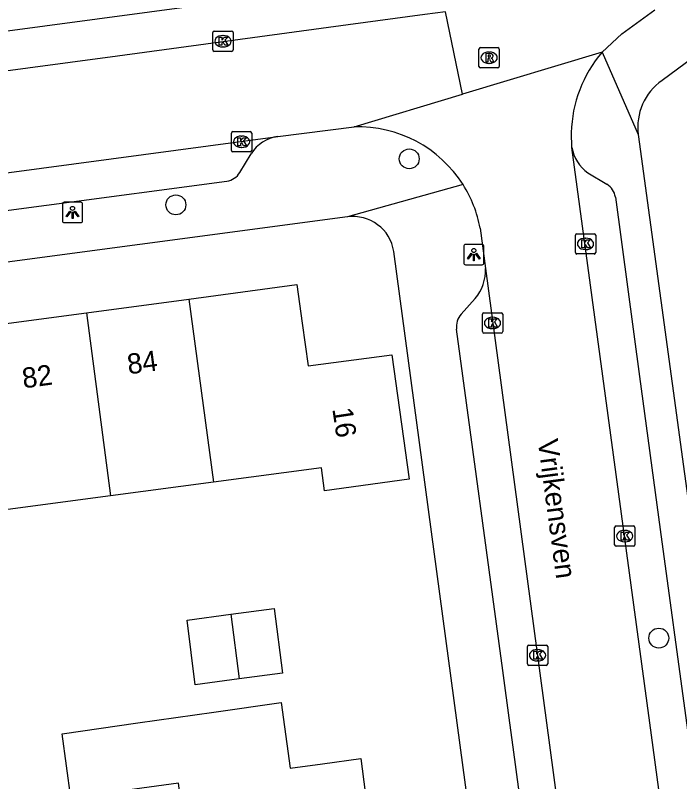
# Model space of a CAD drawing. Extents: x 163427 to 164190, y 380331 to 381641.
# Drawn here: x 163625.2 to 163657.89, y 381247.11 to 381284.84 of the extents above; entities that cross this region are included whole.
import ezdxf

# ---------------------------------------------------------------- set-up
doc = ezdxf.new("R2010")
doc.units = 0
for name, color, linetype in [('IMGEO_Boom', 7, 'Continuous'), ('IMGEO_Kolk', 7, 'Continuous'), ('IMGEO_Lichtpunt', 7, 'Continuous'), ('IMGEO_Openbare_ruimte_label', 7, 'Continuous'), ('IMGEO_Pand', 7, 'Continuous'), ('IMGEO_Pand_nummerreeks', 7, 'Continuous'), ('IMGEO_Rijbaan_lokaal_open', 7, 'Continuous'), ('IMGEO_Rioolput', 7, 'Continuous'), ('IMGEO_Voetpad_open', 7, 'Continuous')]:
    doc.layers.add(name, color=color, linetype=linetype)

msp = doc.modelspace()

# ---------------------------------------------------------------- linework, layer by layer
at = {"layer": 'IMGEO_Boom'}
for centre in [(163644.582, 381277.771), (163633.098, 381275.505), (163656.865, 381254.176)]:
    msp.add_circle(centre, 0.489, dxfattribs=at)
at = {"layer": 'IMGEO_Kolk'}
for p, q in [((163634.915, 381283.136), (163634.915, 381283.988)), ((163634.99, 381284.062), (163635.842, 381284.062)), ((163635.403, 381283.842), (163635.428, 381283.842)), ((163635.916, 381283.988), (163635.916, 381283.136)), ((163635.842, 381283.062), (163634.99, 381283.062)), ((163635.426, 381283.282), (163635.401, 381283.282)), ((163635.829, 381278.186), (163635.829, 381279.038)), ((163635.904, 381279.112), (163636.756, 381279.112)), ((163636.317, 381278.892), (163636.342, 381278.892)), ((163636.83, 381279.038), (163636.83, 381278.186)), ((163636.756, 381278.112), (163635.904, 381278.112)), ((163636.34, 381278.332), (163636.315, 381278.332)), ((163652.757, 381273.16), (163652.757, 381274.012)), ((163652.832, 381274.086), (163653.684, 381274.086)), ((163653.758, 381274.012), (163653.758, 381273.16)), ((163653.245, 381273.866), (163653.27, 381273.866)), ((163653.268, 381273.306), (163653.243, 381273.306)), ((163653.684, 381273.086), (163652.832, 381273.086)), ((163648.18, 381269.265), (163648.18, 381270.117)), ((163648.255, 381270.191), (163649.107, 381270.191)), ((163649.181, 381270.117), (163649.181, 381269.265)), ((163648.668, 381269.971), (163648.693, 381269.971)), ((163648.691, 381269.411), (163648.666, 381269.411)), ((163649.107, 381269.191), (163648.255, 381269.191)), ((163654.689, 381258.773), (163654.689, 381259.625)), ((163654.764, 381259.699), (163655.616, 381259.699)), ((163655.69, 381259.625), (163655.69, 381258.773)), ((163655.177, 381259.479), (163655.202, 381259.479)), ((163655.2, 381258.919), (163655.175, 381258.919)), ((163655.616, 381258.699), (163654.764, 381258.699)), ((163650.396, 381252.906), (163650.396, 381253.758)), ((163650.471, 381253.832), (163651.323, 381253.832)), ((163650.884, 381253.612), (163650.909, 381253.612)), ((163651.397, 381253.758), (163651.397, 381252.906)), ((163651.323, 381252.832), (163650.471, 381252.832)), ((163650.907, 381253.052), (163650.882, 381253.052))]:
    msp.add_line(p, q, dxfattribs=at)
for points in [[(163634.915, 381283.136), (163634.915, 381283.988)], [(163634.99, 381284.062), (163635.842, 381284.062)], [(163635.236, 381283.762), (163635.359, 381283.762), (163635.359, 381283.611), (163635.489, 381283.762), (163635.653, 381283.762), (163635.507, 381283.611), (163635.66, 381283.362), (163635.508, 381283.362), (163635.423, 381283.526), (163635.359, 381283.459), (163635.359, 381283.362), (163635.236, 381283.362), (163635.236, 381283.762)], [(163635.916, 381283.988), (163635.916, 381283.136)], [(163635.842, 381283.062), (163634.99, 381283.062)], [(163635.829, 381278.186), (163635.829, 381279.038)], [(163635.904, 381279.112), (163636.756, 381279.112)], [(163636.15, 381278.812), (163636.273, 381278.812), (163636.273, 381278.661), (163636.403, 381278.812), (163636.567, 381278.812), (163636.421, 381278.661), (163636.574, 381278.412), (163636.422, 381278.412), (163636.337, 381278.576), (163636.273, 381278.509), (163636.273, 381278.412), (163636.15, 381278.412), (163636.15, 381278.812)], [(163636.83, 381279.038), (163636.83, 381278.186)], [(163636.756, 381278.112), (163635.904, 381278.112)], [(163652.757, 381273.16), (163652.757, 381274.012)], [(163652.832, 381274.086), (163653.684, 381274.086)], [(163653.758, 381274.012), (163653.758, 381273.16)], [(163653.078, 381273.786), (163653.201, 381273.786), (163653.201, 381273.635), (163653.331, 381273.786), (163653.495, 381273.786), (163653.349, 381273.635), (163653.502, 381273.386), (163653.35, 381273.386), (163653.265, 381273.55), (163653.201, 381273.483), (163653.201, 381273.386), (163653.078, 381273.386), (163653.078, 381273.786)], [(163653.684, 381273.086), (163652.832, 381273.086)], [(163648.18, 381269.265), (163648.18, 381270.117)], [(163648.255, 381270.191), (163649.107, 381270.191)], [(163649.181, 381270.117), (163649.181, 381269.265)], [(163648.501, 381269.891), (163648.624, 381269.891), (163648.624, 381269.74), (163648.754, 381269.891), (163648.918, 381269.891), (163648.772, 381269.74), (163648.925, 381269.491), (163648.773, 381269.491), (163648.688, 381269.655), (163648.624, 381269.588), (163648.624, 381269.491), (163648.501, 381269.491), (163648.501, 381269.891)], [(163649.107, 381269.191), (163648.255, 381269.191)], [(163654.689, 381258.773), (163654.689, 381259.625)], [(163654.764, 381259.699), (163655.616, 381259.699)], [(163655.69, 381259.625), (163655.69, 381258.773)], [(163655.01, 381259.399), (163655.133, 381259.399), (163655.133, 381259.248), (163655.263, 381259.399), (163655.427, 381259.399), (163655.281, 381259.248), (163655.434, 381258.999), (163655.282, 381258.999), (163655.197, 381259.163), (163655.133, 381259.096), (163655.133, 381258.999), (163655.01, 381258.999), (163655.01, 381259.399)], [(163655.616, 381258.699), (163654.764, 381258.699)], [(163650.396, 381252.906), (163650.396, 381253.758)], [(163650.471, 381253.832), (163651.323, 381253.832)], [(163650.717, 381253.532), (163650.84, 381253.532), (163650.84, 381253.381), (163650.97, 381253.532), (163651.134, 381253.532), (163650.988, 381253.381), (163651.141, 381253.132), (163650.989, 381253.132), (163650.904, 381253.296), (163650.84, 381253.229), (163650.84, 381253.132), (163650.717, 381253.132), (163650.717, 381253.532)], [(163651.397, 381253.758), (163651.397, 381252.906)], [(163651.323, 381252.832), (163650.471, 381252.832)]]:
    msp.add_lwpolyline(points, dxfattribs=at)
for centre, start, end in [((163634.992, 381283.986), 91.552, 178.448), ((163634.992, 381283.986), 91.552, 178.448), ((163635.84, 381283.986), 1.552, 88.448), ((163635.84, 381283.986), 1.552, 88.448), ((163634.992, 381283.138), 181.552, 268.448), ((163634.992, 381283.138), 181.552, 268.448), ((163635.84, 381283.138), 271.552, 358.448), ((163635.84, 381283.138), 271.552, 358.448), ((163635.906, 381279.036), 91.552, 178.448), ((163635.906, 381279.036), 91.552, 178.448), ((163636.754, 381279.036), 1.552, 88.448), ((163636.754, 381279.036), 1.552, 88.448), ((163635.906, 381278.188), 181.552, 268.448), ((163635.906, 381278.188), 181.552, 268.448), ((163636.754, 381278.188), 271.552, 358.448), ((163636.754, 381278.188), 271.552, 358.448), ((163652.834, 381274.01), 91.552, 178.448), ((163652.834, 381274.01), 91.552, 178.448), ((163653.682, 381274.01), 1.552, 88.448), ((163653.682, 381274.01), 1.552, 88.448), ((163652.834, 381273.162), 181.552, 268.448), ((163652.834, 381273.162), 181.552, 268.448), ((163653.682, 381273.162), 271.552, 358.448), ((163653.682, 381273.162), 271.552, 358.448), ((163648.257, 381270.115), 91.552, 178.448), ((163648.257, 381270.115), 91.552, 178.448), ((163649.105, 381270.115), 1.552, 88.448), ((163649.105, 381270.115), 1.552, 88.448), ((163648.257, 381269.267), 181.552, 268.448), ((163648.257, 381269.267), 181.552, 268.448), ((163649.105, 381269.267), 271.552, 358.448), ((163649.105, 381269.267), 271.552, 358.448), ((163654.766, 381259.623), 91.552, 178.448), ((163654.766, 381259.623), 91.552, 178.448), ((163655.614, 381259.623), 1.552, 88.448), ((163655.614, 381259.623), 1.552, 88.448), ((163654.766, 381258.775), 181.552, 268.448), ((163654.766, 381258.775), 181.552, 268.448), ((163655.614, 381258.775), 271.552, 358.448), ((163655.614, 381258.775), 271.552, 358.448), ((163650.473, 381253.756), 91.552, 178.448), ((163650.473, 381253.756), 91.552, 178.448), ((163651.321, 381253.756), 1.552, 88.448), ((163651.321, 381253.756), 1.552, 88.448), ((163650.473, 381252.908), 181.552, 268.448), ((163650.473, 381252.908), 181.552, 268.448), ((163651.321, 381252.908), 271.552, 358.448), ((163651.321, 381252.908), 271.552, 358.448)]:
    msp.add_arc(centre, 0.0765, start, end, dxfattribs=at)
for centre, major_axis, ratio, start_param, end_param in [((163635.402, 381283.562), (-0.387, 0.002), 0.722429, 4.712389, 7.853982), ((163635.427, 381283.562), (-0.39, 0.002), 0.717154, 1.570796, 4.712389), ((163636.316, 381278.612), (-0.387, 0.002), 0.722429, 4.712389, 7.853982), ((163636.341, 381278.612), (-0.39, 0.002), 0.717154, 1.570796, 4.712389), ((163653.244, 381273.586), (-0.387, 0.002), 0.722429, 4.712389, 7.853982), ((163653.269, 381273.586), (-0.39, 0.002), 0.717154, 1.570796, 4.712389), ((163648.667, 381269.691), (-0.387, 0.002), 0.722429, 4.712389, 7.853982), ((163648.692, 381269.691), (-0.39, 0.002), 0.717154, 1.570796, 4.712389), ((163655.176, 381259.199), (-0.387, 0.002), 0.722429, 4.712389, 7.853982), ((163655.201, 381259.199), (-0.39, 0.002), 0.717154, 1.570796, 4.712389), ((163650.883, 381253.332), (-0.387, 0.002), 0.722429, 4.712389, 7.853982), ((163650.908, 381253.332), (-0.39, 0.002), 0.717154, 1.570796, 4.712389)]:
    msp.add_ellipse(centre, major_axis=major_axis, ratio=ratio, start_param=start_param, end_param=end_param, dxfattribs=at)
at = {"layer": 'IMGEO_Lichtpunt'}
for p, q in [((163627.512, 381275.535), (163627.512, 381274.728)), ((163627.512, 381275.535), (163627.512, 381274.728)), ((163628.414, 381275.63), (163627.606, 381275.63)), ((163628.414, 381275.63), (163627.606, 381275.63)), ((163628.508, 381274.728), (163628.508, 381275.535)), ((163628.508, 381274.728), (163628.508, 381275.535)), ((163627.606, 381274.634), (163628.414, 381274.634)), ((163627.606, 381274.634), (163628.414, 381274.634)), ((163648.164, 381273.554), (163647.356, 381273.554)), ((163648.164, 381273.554), (163647.356, 381273.554)), ((163647.262, 381273.459), (163647.262, 381272.652)), ((163647.262, 381273.459), (163647.262, 381272.652)), ((163648.258, 381272.652), (163648.258, 381273.459)), ((163648.258, 381272.652), (163648.258, 381273.459)), ((163647.356, 381272.558), (163648.164, 381272.558)), ((163647.356, 381272.558), (163648.164, 381272.558))]:
    msp.add_line(p, q, dxfattribs=at)
for points in [[(163627.886, 381275.199), (163627.925, 381275.171), (163627.737, 381274.909), (163627.699, 381274.936), (163627.886, 381275.199)], [(163627.988, 381275.151), (163628.035, 381275.151), (163628.035, 381274.829), (163627.988, 381274.829), (163627.988, 381275.151)], [(163628.098, 381275.171), (163628.136, 381275.198), (163628.323, 381274.936), (163628.284, 381274.908), (163628.098, 381275.171)], [(163647.636, 381273.123), (163647.675, 381273.095), (163647.487, 381272.833), (163647.449, 381272.86), (163647.636, 381273.123)], [(163647.738, 381273.075), (163647.785, 381273.075), (163647.785, 381272.753), (163647.738, 381272.753), (163647.738, 381273.075)], [(163647.848, 381273.095), (163647.886, 381273.122), (163648.073, 381272.86), (163648.034, 381272.832), (163647.848, 381273.095)]]:
    msp.add_lwpolyline(points, dxfattribs=at)
for centre in [(163628.011, 381275.333), (163647.761, 381273.257)]:
    msp.add_circle(centre, 0.0994, dxfattribs=at)
for centre, start, end in [((163627.606, 381275.535), 90, 180), ((163627.606, 381275.535), 90, 180), ((163628.414, 381275.535), 0, 90), ((163628.414, 381275.535), 0, 90), ((163627.606, 381274.728), 180, 270), ((163627.606, 381274.728), 180, 270), ((163628.414, 381274.728), 270, 0), ((163628.414, 381274.728), 270, 360), ((163647.356, 381273.459), 90, 180), ((163647.356, 381273.459), 90, 180), ((163648.164, 381273.459), 0, 90), ((163648.164, 381273.459), 0, 90), ((163647.356, 381272.652), 180, 270), ((163647.356, 381272.652), 180, 270), ((163648.164, 381272.652), 270, 0), ((163648.164, 381272.652), 270, 360)]:
    msp.add_arc(centre, 0.0946, start, end, dxfattribs=at)
at = {"layer": 'IMGEO_Pand'}
for points in [[(163633.736, 381270.867), (163639.046, 381271.578), (163639.316, 381269.686), (163639.616, 381267.581), (163643.731, 381268.116), (163644.586, 381262.004), (163640.411, 381261.42), (163640.26, 381262.555), (163634.942, 381261.847)], [(163628.692, 381270.191), (163633.736, 381270.867)], [(163633.736, 381270.867), (163634.942, 381261.847)], [(163623.627, 381269.512), (163628.692, 381270.191)], [(163628.692, 381270.191), (163629.887, 381261.175)], [(163634.942, 381261.847), (163629.887, 381261.175)], [(163629.887, 381261.175), (163624.831, 381260.502)], [(163635.8, 381255.349), (163637.939, 381255.641), (163638.341, 381252.446), (163636.22, 381252.167)], [(163636.22, 381252.167), (163634.048, 381251.881), (163633.651, 381255.056), (163635.8, 381255.349)], [(163635.8, 381255.349), (163636.22, 381252.167)], [(163633.929, 381241.681), (163633.221, 381247.027), (163627.921, 381246.317), (163627.499, 381249.466), (163631.233, 381250), (163634.961, 381250.533), (163638.286, 381251.008), (163638.72, 381247.779), (163640.318, 381247.992), (163642.2, 381248.243), (163642.421, 381246.592), (163643.184, 381246.694), (163643.598, 381243.612), (163642.834, 381243.51), (163642.918, 381242.88)]]:
    msp.add_lwpolyline(points, dxfattribs=at)
at = {"layer": 'IMGEO_Rijbaan_lokaal_open'}
for points in [[(163646.365, 381285.009), (163645.343, 381284.872), (163641.583, 381284.366), (163630.219, 381282.832), (163623.472, 381281.919), (163613.137, 381280.536), (163607.081, 381279.743), (163589.884, 381277.411)], [(163647.21, 381280.954), (163646.365, 381285.009)], [(163654.075, 381283.021), (163655.038, 381283.926), (163656.677, 381285.107)], [(163654.075, 381283.021), (163647.21, 381280.954)], [(163641.866, 381279.344), (163647.21, 381280.954)], [(163638.12, 381278.876), (163641.866, 381279.344)], [(163589.984, 381272.429), (163638.12, 381278.876)], [(163652.592, 381278.335), (163652.56, 381279.061)], [(163660.901, 381216.818), (163656.419, 381250), (163652.592, 381278.335)], [(163648.074, 381274.358), (163648.333, 381272.373)], [(163648.333, 381272.373), (163651.337, 381250), (163656.063, 381214.795)]]:
    msp.add_lwpolyline(points, dxfattribs=at)
for centre, radius, start, end in [((163658.819, 381278.936), 6.261, 139.2714, 178.8573), ((163642.059, 381273.227), 6.12, 32.3535, 91.8058), ((163642.041, 381273.219), 6.139, 10.6931, 32.328)]:
    msp.add_arc(centre, radius, start, end, dxfattribs=at)
at = {"layer": 'IMGEO_Rioolput'}
for p, q in [((163648.014, 381282.323), (163648.014, 381283.175)), ((163648.089, 381283.249), (163648.941, 381283.249)), ((163648.502, 381283.029), (163648.527, 381283.029)), ((163649.015, 381283.175), (163649.015, 381282.323)), ((163648.941, 381282.249), (163648.089, 381282.249)), ((163648.525, 381282.469), (163648.5, 381282.469))]:
    msp.add_line(p, q, dxfattribs=at)
for points in [[(163648.014, 381282.323), (163648.014, 381283.175)], [(163648.089, 381283.249), (163648.941, 381283.249)], [(163648.603, 381282.947), (163648.351, 381282.949), (163648.351, 381282.549)], [(163649.015, 381283.175), (163649.015, 381282.323)], [(163648.351, 381282.549), (163648.475, 381282.549), (163648.475, 381282.711), (163648.486, 381282.711)], [(163648.529, 381282.868), (163648.475, 381282.868), (163648.475, 381282.787)], [(163648.475, 381282.787), (163648.527, 381282.787)], [(163648.533, 381282.682), (163648.604, 381282.549), (163648.744, 381282.549), (163648.679, 381282.675)], [(163648.941, 381282.249), (163648.089, 381282.249)]]:
    msp.add_lwpolyline(points, dxfattribs=at)
for centre, radius, start, end in [((163648.091, 381283.173), 0.0765, 91.552, 178.448), ((163648.091, 381283.173), 0.0765, 91.552, 178.448), ((163648.602, 381282.837), 0.109, 350.3612, 89.416), ((163648.939, 381283.173), 0.0765, 1.552, 88.448), ((163648.939, 381283.173), 0.0765, 1.552, 88.448), ((163648.485, 381282.658), 0.0533, 26.0293, 88.6989), ((163648.511, 381282.976), 0.19, 274.7715, 282.9687), ((163648.535, 381282.772), 0.0964, 77.0061, 93.1865), ((163648.549, 381282.829), 0.0378, 276.6634, 79.6772), ((163648.6, 381282.837), 0.112, 277.5842, 350.9817), ((163648.584, 381282.622), 0.108, 29.5134, 73.7905), ((163648.091, 381282.325), 0.0765, 181.552, 268.448), ((163648.091, 381282.325), 0.0765, 181.552, 268.448), ((163648.939, 381282.325), 0.0765, 271.552, 358.448), ((163648.939, 381282.325), 0.0765, 271.552, 358.448)]:
    msp.add_arc(centre, radius, start, end, dxfattribs=at)
for centre, major_axis, ratio, start_param, end_param in [((163648.501, 381282.749), (-0.387, 0.002), 0.722429, 4.712389, 7.853982), ((163648.526, 381282.749), (-0.39, 0.002), 0.717154, 1.570796, 4.712389)]:
    msp.add_ellipse(centre, major_axis=major_axis, ratio=ratio, start_param=start_param, end_param=end_param, dxfattribs=at)
at = {"layer": 'IMGEO_Voetpad_open'}
for points in [[(163718.602, 381327.167), (163657.027, 381281.631)], [(163588.634, 381279.227), (163596.717, 381280.313), (163605.786, 381281.532), (163642.098, 381286.411), (163645.301, 381286.841)], [(163654.075, 381283.021), (163655.852, 381278.964)], [(163655.852, 381278.964), (163659.796, 381250), (163666.598, 381200.045)], [(163636.242, 381277.094), (163636.795, 381278.025)], [(163653.375, 381277.085), (163654.313, 381276.516)], [(163592.925, 381271.001), (163600.416, 381271.997), (163610.32, 381273.314), (163617.835, 381274.313), (163635.61, 381276.677)], [(163647.229, 381276.502), (163641.538, 381274.912)], [(163654.726, 381275.886), (163655.92, 381267.061), (163656.939, 381259.527), (163658.228, 381250), (163658.277, 381249.637), (163659.291, 381242.138), (163660.633, 381232.217), (163661.651, 381224.692), (163662.317, 381219.765)], [(163641.538, 381274.912), (163580.21, 381266.748), (163580.871, 381261.661)], [(163651.809, 381213.741), (163646.941, 381250), (163643.825, 381273.212)], [(163647.142, 381270.126), (163647.834, 381270.9)], [(163653.929, 381217.394), (163651.537, 381235.124), (163651.026, 381238.914), (163649.69, 381248.812), (163649.53, 381250), (163649.183, 381252.573), (163646.915, 381269.387)]]:
    msp.add_lwpolyline(points, dxfattribs=at)
for centre, radius, start, end in [((163658.639, 381279.328), 2.811, 124.9974, 187.4489), ((163638.429, 381276.938), 1.962, 99.054, 146.3684), ((163654.451, 381278.629), 1.882, 188.9922, 235.1339), ((163635.496, 381277.537), 0.868, 277.5478, 329.2867), ((163653.862, 381275.77), 0.872, 7.6497, 58.8444), ((163641.814, 381272.894), 2.036, 8.9718, 97.779), ((163646.179, 381272.282), 2.156, 320.1391, 2.4318), ((163647.837, 381269.508), 0.93, 138.3624, 187.4867)]:
    msp.add_arc(centre, radius, start, end, dxfattribs=at)

# ---------------------------------------------------------------- texts
at = {"layer": 'IMGEO_Openbare_ruimte_label'}
msp.add_text('Vrijkensven', height=1, rotation=277.6439, dxfattribs=at).set_placement((163650.902, 381263.905))
at = {"layer": 'IMGEO_Pand_nummerreeks'}
for s, rotation, p in [('84', 7.63, (163630.77, 381267.159)), ('82', 7.63, (163625.599, 381266.467)), ('16', 278.5159, (163640.794, 381265.459))]:
    msp.add_text(s, height=1, rotation=rotation, dxfattribs=at).set_placement(p)

doc.saveas('drawing.dxf')
